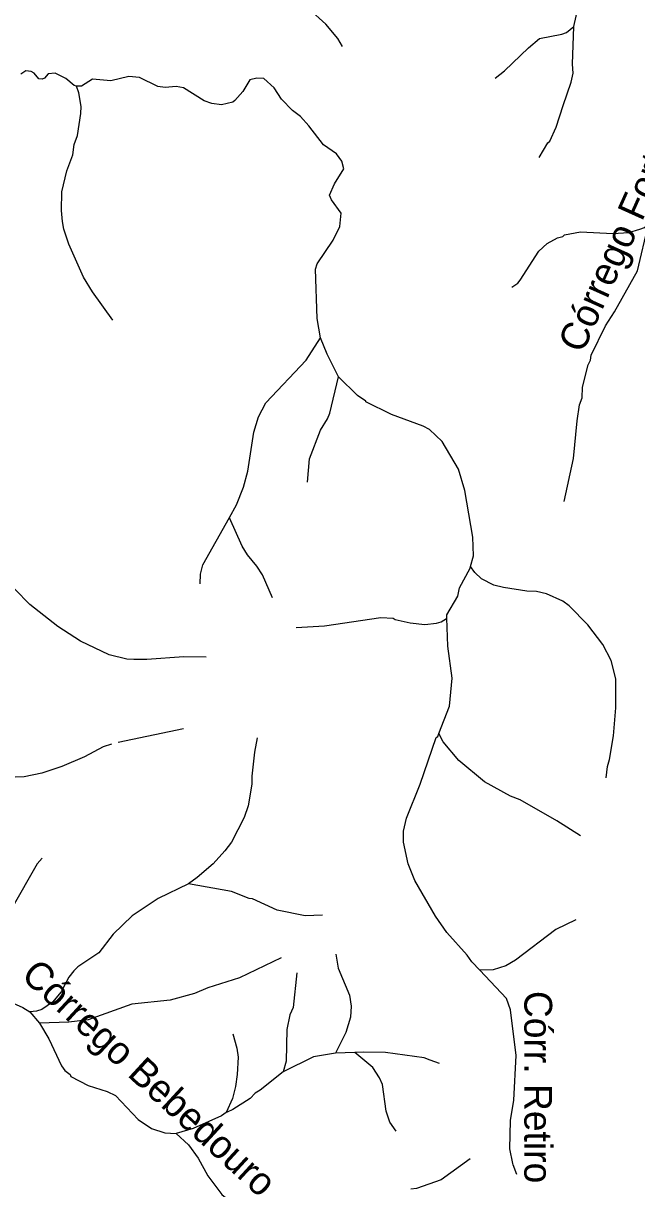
# Model space of a CAD drawing. Extents: x 393 to 446.6, y 8175.5 to 8231.
# Drawn here: x 412.53 to 416.06, y 8197.16 to 8203.82 of the extents above; entities that cross this region are included whole.
import ezdxf
from ezdxf.enums import TextEntityAlignment as Align

# ---------------------------------------------------------------- set-up
doc = ezdxf.new("R2010")
doc.units = 0
doc.header["$LTSCALE"] = 0.064
doc.linetypes.add('LONG_DASHED', pattern=[7.5, 6, -1.5])
doc.layers.add('61', color=7, linetype='Continuous')
doc.layers.add('7', color=7, linetype='Continuous', lineweight=25)
doc.layers.add('9', color=7, linetype='LONG_DASHED', lineweight=25)

msp = doc.modelspace()

# ---------------------------------------------------------------- linework, layer by layer
at = {"layer": '7'}
for points in [[(414.3672, 8203.6888), (414.3392, 8203.7354), (414.2712, 8203.8171), (414.1727, 8203.9059), (414.1485, 8203.935), (414.1162, 8203.9851), (414.1017, 8204.0206), (414.0759, 8204.1369), (414.0775, 8204.2047), (414.0936, 8204.3016), (414.0904, 8204.3856), (414.0516, 8204.5083), (414.0306, 8204.6245), (414.0355, 8204.715), (414.0568, 8204.7928), (414.0678, 8204.8732), (414.0661, 8204.912), (414.0613, 8204.9378), (414.0419, 8204.9766), (413.9787, 8205.042)], [(415.6972, 8203.8039), (415.7407, 8204.0012), (415.7601, 8204.153), (415.7504, 8204.2305), (415.7337, 8204.2875)], [(415.2447, 8203.508), (415.2982, 8203.5491), (415.4355, 8203.6815), (415.5001, 8203.7348), (415.6277, 8203.759), (415.6535, 8203.7687), (415.6972, 8203.8039)], [(415.4966, 8203.0514), (415.5467, 8203.1352), (415.5582, 8203.1454), (415.5954, 8203.2261), (415.6361, 8203.3491), (415.681, 8203.4845), (415.6922, 8203.5362), (415.689, 8203.5878), (415.6972, 8203.8039)], [(415.3404, 8202.3064), (415.3741, 8202.3297), (415.3871, 8202.3461), (415.4952, 8202.5124), (415.5437, 8202.5576), (415.6019, 8202.5899), (415.6341, 8202.598), (415.6422, 8202.6061), (415.7343, 8202.6238), (415.9216, 8202.6141), (416.012, 8202.6206), (416.0766, 8202.6383), (416.1024, 8202.6496), (416.125, 8202.6679)], [(415.6407, 8201.0749), (415.6955, 8201.3207), (415.7149, 8201.5371), (415.7299, 8201.6295), (415.7439, 8201.6695), (415.7472, 8201.7308), (415.7794, 8201.86), (415.7924, 8201.8859), (415.7956, 8201.9149), (415.8779, 8202.0829), (415.9296, 8202.1636), (416.062, 8202.3994), (416.125, 8202.6679)]]:
    msp.add_lwpolyline(points, dxfattribs=at)
at = {"layer": '9'}
for p, q in [((412.5688, 8198.1418), (412.6237, 8198.0753)), ((414.4383, 8197.9082), (414.3259, 8197.9038))]:
    msp.add_line(p, q, dxfattribs=at)
for points in [[(412.8378, 8203.4602), (412.8238, 8203.4648), (412.7759, 8203.5045), (412.7152, 8203.536), (412.6738, 8203.5319), (412.6539, 8203.5074), (412.6399, 8203.5016), (412.6212, 8203.5039), (412.5932, 8203.5366), (412.5769, 8203.5459), (412.546, 8203.5488), (412.5171, 8203.5299)], [(414.2405, 8202.014), (414.2207, 8202.1259), (414.2115, 8202.409), (414.2212, 8202.4397), (414.3132, 8202.5754), (414.352, 8202.6545), (414.3585, 8202.7304), (414.3035, 8202.8079), (414.2922, 8202.8337), (414.3213, 8202.8999), (414.3738, 8202.986), (414.3633, 8203.0303), (414.3318, 8203.0723), (414.2571, 8203.1236), (414.1725, 8203.2339), (414.1246, 8203.2864), (414.0791, 8203.3214), (414.0161, 8203.386), (413.9741, 8203.4522), (413.9144, 8203.5054), (413.874, 8203.5071), (413.8336, 8203.4974), (413.7933, 8203.4312), (413.748, 8203.3795), (413.7367, 8203.3698), (413.6706, 8203.3537), (413.6157, 8203.3617), (413.572, 8203.3763), (413.4525, 8203.4522), (413.4106, 8203.4587), (413.3476, 8203.4538), (413.3056, 8203.4586), (413.199, 8203.5103), (413.1377, 8203.5168), (413.0343, 8203.4925), (412.9294, 8203.5006), (412.8664, 8203.4619), (412.8378, 8203.4602)], [(413.0455, 8202.1166), (412.9293, 8202.2799), (412.8777, 8202.3638), (412.7939, 8202.5526), (412.7646, 8202.6383), (412.7566, 8202.6836), (412.7501, 8202.7465), (412.7533, 8202.8547), (412.7824, 8202.9742), (412.8163, 8203.0663), (412.8244, 8203.126), (412.8438, 8203.1777), (412.8615, 8203.3036), (412.8632, 8203.344), (412.8502, 8203.4231), (412.8378, 8203.4602)], [(413.7171, 8200.9821), (413.7577, 8201.0542), (413.7981, 8201.156), (413.8223, 8201.248), (413.8562, 8201.4725), (413.8837, 8201.5613), (413.9257, 8201.6404), (414.1582, 8201.8858), (414.2405, 8202.014)], [(414.3439, 8201.7906), (414.2793, 8201.9214), (414.2405, 8202.014)], [(414.1646, 8201.1856), (414.1776, 8201.319), (414.2406, 8201.4838), (414.2809, 8201.55), (414.2938, 8201.5823), (414.3439, 8201.7906)], [(415.1026, 8200.7009), (415.119, 8200.762), (415.1158, 8200.8685), (415.0705, 8201.1366), (415.0334, 8201.2609), (414.9398, 8201.4192), (414.8671, 8201.487), (414.83, 8201.5063), (414.6491, 8201.5742), (414.5006, 8201.6468), (414.5006, 8201.6517), (414.4537, 8201.684), (414.3439, 8201.7906)], [(413.5476, 8200.6002), (413.5511, 8200.6573), (413.564, 8200.7103), (413.7171, 8200.9821)], [(413.9634, 8200.5199), (413.9063, 8200.6521), (413.874, 8200.7022), (413.8197, 8200.7669), (413.7894, 8200.8171), (413.7176, 8200.9809), (413.7171, 8200.9821)], [(414.9672, 8200.404), (414.9666, 8200.4232), (415.0296, 8200.5293), (415.0402, 8200.5771), (415.0997, 8200.6903), (415.1026, 8200.7009)], [(415.882, 8199.4855), (415.8893, 8199.5509), (415.9022, 8199.5912), (415.9248, 8199.7269), (415.9377, 8199.8883), (415.9377, 8200.0547), (415.9119, 8200.1596), (415.8634, 8200.2517), (415.7778, 8200.3647), (415.6696, 8200.4745), (415.6325, 8200.5019), (415.5389, 8200.5439), (415.4824, 8200.5568), (415.4258, 8200.5585), (415.2918, 8200.5794), (415.2369, 8200.594), (415.1659, 8200.6295), (415.1271, 8200.6667), (415.1026, 8200.7009)], [(413.5826, 8200.1792), (413.4542, 8200.1822), (413.241, 8200.1661), (413.1667, 8200.1661), (413.1264, 8200.1677), (413.0246, 8200.1935), (412.8599, 8200.271), (412.7291, 8200.3566), (412.5693, 8200.4826), (412.4836, 8200.5698)], [(414.1003, 8200.3507), (414.2638, 8200.36), (414.5878, 8200.4083), (414.6572, 8200.4034), (414.6701, 8200.3954), (414.7557, 8200.376), (414.8397, 8200.3679), (414.9075, 8200.3744), (414.9333, 8200.3824), (414.9643, 8200.4022), (414.9672, 8200.404)], [(414.9208, 8199.7412), (414.9818, 8199.898), (414.9979, 8200.0595), (414.9721, 8200.2436), (414.9672, 8200.404)], [(413.4527, 8199.7675), (413.0376, 8199.68), (412.9907, 8199.6639), (412.8841, 8199.6073), (412.7534, 8199.5508), (412.6387, 8199.5137), (412.537, 8199.4927), (412.3303, 8199.483), (412.1527, 8199.4443), (412.109, 8199.4265), (412.0331, 8199.4071), (411.8797, 8199.3151), (411.749, 8199.2036), (411.686, 8199.1358), (411.6456, 8199.0761), (411.6052, 8198.9954), (411.5729, 8198.8371), (411.5778, 8198.7241), (411.5746, 8198.6385), (411.5647, 8198.5959), (411.5273, 8198.5201), (411.4981, 8198.4315), (411.4639, 8198.3683)], [(413.8761, 8199.716), (413.8597, 8199.6343), (413.8449, 8199.496), (413.845, 8199.4491), (413.8239, 8199.3248), (413.8013, 8199.2586), (413.7287, 8199.1165), (413.6899, 8199.0664), (413.6237, 8198.9921), (413.5317, 8198.913), (413.4803, 8198.8772)], [(415.1565, 8198.3803), (415.1109, 8198.4286), (415.0835, 8198.4673), (414.9672, 8198.5965), (414.901, 8198.6902), (414.7831, 8198.8969), (414.7444, 8198.9921), (414.7169, 8199.1165), (414.7169, 8199.1795), (414.7347, 8199.2537), (414.8138, 8199.4491), (414.9058, 8199.7172), (414.9139, 8199.7236), (414.9208, 8199.7412)], [(415.7344, 8199.1518), (415.5986, 8199.2392), (415.3871, 8199.3587), (415.3322, 8199.3813), (415.1836, 8199.4637), (415.035, 8199.5864), (414.9446, 8199.693), (414.9208, 8199.7412)], [(412.6395, 8199.024), (412.6103, 8198.9913), (412.4627, 8198.7338), (412.3932, 8198.6466), (412.3609, 8198.6175), (412.3319, 8198.5965), (412.2366, 8198.5464), (412.0848, 8198.4948), (412.0057, 8198.4786), (411.9072, 8198.4334), (411.8836, 8198.4158)], [(413.4803, 8198.8772), (413.3072, 8198.7919), (413.1571, 8198.6934), (413.0472, 8198.5884), (412.9649, 8198.4802), (412.8454, 8198.3995), (412.8212, 8198.3769), (412.7937, 8198.3398), (412.7485, 8198.2558), (412.7001, 8198.1977), (412.6371, 8198.154), (412.608, 8198.1443), (412.5688, 8198.1418)], [(414.2516, 8198.6967), (414.1518, 8198.6934), (413.9903, 8198.7257), (413.8482, 8198.7903), (413.8304, 8198.7919), (413.7287, 8198.8322), (413.4803, 8198.8772)], [(415.7088, 8198.6702), (415.5922, 8198.6142), (415.3612, 8198.4383), (415.3063, 8198.406), (415.232, 8198.3833), (415.1565, 8198.3803)], [(414.0136, 8198.4518), (413.7739, 8198.3358), (413.593, 8198.2784), (413.5155, 8198.2461), (413.3767, 8198.2089), (413.1554, 8198.1847), (412.9035, 8198.0959), (412.7937, 8198.0814), (412.6237, 8198.0753)], [(414.3289, 8198.4724), (414.3418, 8198.3931), (414.4069, 8198.2364), (414.4166, 8198.1734), (414.4117, 8198.1105), (414.3859, 8198.0216), (414.3259, 8197.9038)], [(411.8836, 8198.4158), (411.9992, 8198.3704), (412.1882, 8198.259), (412.2996, 8198.2267), (412.4352, 8198.2074), (412.5279, 8198.1663), (412.5688, 8198.1418)], [(414.1031, 8198.3662), (414.0839, 8198.167), (414.0645, 8198.1234), (414.0468, 8198.0394), (414.0435, 8197.8586), (414.0263, 8197.7955)], [(415.3695, 8197.2062), (415.3473, 8197.261), (415.3454, 8197.2703), (415.3287, 8197.3532), (415.3322, 8197.5162), (415.3515, 8197.6341), (415.3644, 8197.8909), (415.333, 8198.1527), (415.3097, 8198.218), (415.1565, 8198.3803)], [(412.6237, 8198.0753), (412.6791, 8197.9861), (412.7517, 8197.8311), (412.7695, 8197.8036), (412.8002, 8197.781), (412.805, 8197.7695), (412.9036, 8197.7188), (413.0145, 8197.6826), (413.0618, 8197.6599), (413.1909, 8197.5226), (413.2685, 8197.471), (413.3444, 8197.4451), (413.41, 8197.4411)], [(413.7361, 8198.0154), (413.7594, 8197.9328), (413.7674, 8197.8812), (413.761, 8197.781), (413.7513, 8197.7116), (413.7335, 8197.6438), (413.6979, 8197.5618)], [(414.3259, 8197.9038), (414.1993, 8197.8822), (414.0263, 8197.7955)], [(414.9241, 8197.8439), (414.8699, 8197.8638), (414.8354, 8197.8765), (414.6136, 8197.907), (414.4876, 8197.9102), (414.4383, 8197.9082)], [(414.6749, 8197.4557), (414.6394, 8197.5065), (414.6168, 8197.5711), (414.5958, 8197.7229), (414.5797, 8197.7617), (414.5409, 8197.8214), (414.4383, 8197.9082)], [(414.0263, 8197.7955), (413.8932, 8197.6905), (413.8643, 8197.6745), (413.8353, 8197.6438), (413.7367, 8197.5791), (413.7028, 8197.5651), (413.6979, 8197.5618)], [(413.6979, 8197.5618), (413.6701, 8197.5429), (413.5084, 8197.47), (413.41, 8197.4411)], [(413.41, 8197.4411), (413.4816, 8197.3773), (413.5365, 8197.2998), (413.593, 8197.1981), (413.6722, 8197.0915), (413.748, 8197.0301), (413.8013, 8196.9963), (413.8869, 8196.972), (413.979, 8196.9898), (414.071, 8197.0433), (414.1189, 8197.0807), (414.1702, 8197.0993), (414.2599, 8197.1093)], [(415.1005, 8197.2967), (414.9336, 8197.1754), (414.7912, 8197.1254), (414.7603, 8197.1213)]]:
    msp.add_lwpolyline(points, dxfattribs=at)

# ---------------------------------------------------------------- texts
at = {"layer": '61'}
for s, rotation, p in [('Córrego Fortaleza', 65.772, (416.1002, 8202.7058)), ('Córrego Bebedouro', 317.353, (413.2027, 8197.7041)), ('Córr. Retiro', 270, (415.412, 8197.7087))]:
    msp.add_text(s, height=0.16, rotation=rotation, dxfattribs=at).set_placement(p, align=Align.CENTER)

doc.saveas('drawing.dxf')
